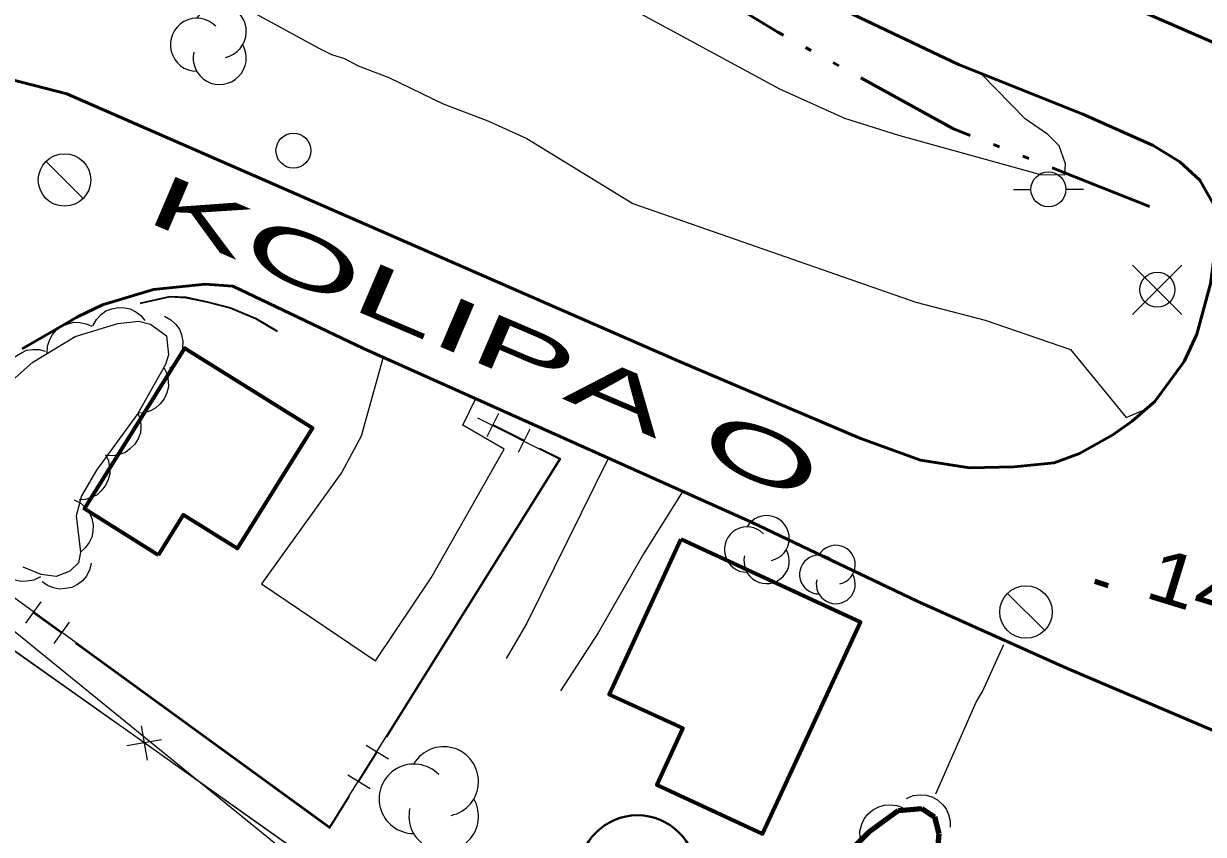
# Model space of a CAD drawing. Extents: x 386081 to 389416, y 5130568 to 5134082.
# Drawn here: x 387914.9 to 387982.3, y 5132657.9 to 5132704.2 of the extents above; entities that cross this region are included whole.
import ezdxf

# ---------------------------------------------------------------- set-up
doc = ezdxf.new("R2010")
doc.units = 0
doc.header["$LTSCALE"] = 1.2
for name, pattern in [('DASH_DOUBLE_DOT', [9.2, 5, -1.2, 0.3, -1.2, 0.3, -1.2]), ('DOT_DASHED', [7.7, 5, -1.2, 0.3, -1.2]), ('LONG_DASHED', [7.5, 6, -1.5])]:
    doc.linetypes.add(name, pattern=pattern)
for name, color, linetype, lineweight in [('19', 7, 'Continuous', 13), ('2', 7, 'Continuous', 13), ('21', 7, 'LONG_DASHED', 35), ('3', 7, 'Continuous', 140), ('31', 7, 'Continuous', 70), ('36', 7, 'Continuous', 13), ('37', 7, 'Continuous', 13), ('38', 7, 'Continuous', 40), ('4', 7, 'DASH_DOUBLE_DOT', 53), ('41', 7, 'DOT_DASHED', 25), ('44', 7, 'Continuous', 25)]:
    doc.layers.add(name, color=color, linetype=linetype, lineweight=lineweight)

msp = doc.modelspace()

# ---------------------------------------------------------------- linework, layer by layer
at = {"layer": '19'}
for points in [[(387935.41, 5132685.17), (387934.16, 5132680.65), (387933.06, 5132678.58), (387928.46, 5132672.21), (387934.98, 5132667.79), (387938.16, 5132672.54), (387942.33, 5132679.9), (387939.97, 5132681.28), (387940.72, 5132682.8)], [(387948.31, 5132679.41), (387943.63, 5132669.96), (387942.46, 5132667.93)], [(387952.55, 5132677.5), (387950.31, 5132673.92), (387947.71, 5132669.4), (387945.55, 5132666.09)]]:
    msp.add_lwpolyline(points, dxfattribs=at)
at = {"layer": '2'}
for points in [[(387922.82, 5132707.72), (387931.74, 5132702.84), (387932.47, 5132702.48), (387933.2, 5132702.24), (387933.99, 5132701.82), (387935.75, 5132701.16), (387938.85, 5132699.65), (387941.4, 5132698.69), (387943.64, 5132697.67), (387949.69, 5132693.96), (387965.87, 5132688.32), (387969.84, 5132687.29), (387974.72, 5132685.61), (387977.89, 5132681.71), (387979.03, 5132682.2)], [(387948.77, 5132705.55), (387958.08, 5132700.51), (387961.79, 5132698.84), (387964.89, 5132697.86), (387973.01, 5132695.61), (387974.4, 5132695.59), (387974.43, 5132696.23), (387974.06, 5132697.25), (387973.42, 5132697.9), (387972.12, 5132698.8), (387969.61, 5132701.38)]]:
    msp.add_lwpolyline(points, dxfattribs=at)
at = {"layer": '21', "linetype": 'Continuous', "lineweight": 53}
for points in [[(387966.27, 5132710.38), (387983.07, 5132703.09), (387988.88, 5132701.09), (387994.58, 5132698.95), (388007.2, 5132694.94), (388032.97, 5132685.51), (388044.21, 5132681.01)], [(387917.34, 5132700.22), (387952.37, 5132684.92), (387962.67, 5132680.54), (387966.14, 5132679.28), (387968.94, 5132678.84), (387971.5, 5132678.9), (387973.78, 5132679.13), (387975.24, 5132679.66), (387977.13, 5132680.72), (387978.25, 5132681.51), (387979.54, 5132682.63), (387981.21, 5132684.91), (387981.94, 5132686.49), (387982.72, 5132689.36), (387983.2, 5132692.94), (387982.92, 5132693.88), (387982.11, 5132695.28), (387980.96, 5132696.34), (387979.45, 5132697.28), (387975.43, 5132699.07), (387968.31, 5132701.9), (387958.91, 5132706.38)], [(387900.79, 5132690.03), (387903.38, 5132693.25), (387906.24, 5132696.49), (387907.27, 5132697.77), (387908.91, 5132699.42), (387910, 5132700.28), (387911.03, 5132700.83), (387911.82, 5132701.14), (387912.55, 5132701.26), (387913.46, 5132701.21), (387917.34, 5132700.22)], [(387993.23, 5132659.41), (387974.45, 5132667.4), (387965.94, 5132671.21), (387956.48, 5132675.72), (387934.3, 5132685.67), (387926.82, 5132689.22), (387925.25, 5132689.34), (387922.29, 5132689.04), (387919.37, 5132688.16), (387917.95, 5132687.48), (387914.77, 5132685.65)]]:
    msp.add_lwpolyline(points, dxfattribs=at)
at = {"layer": '3'}
msp.add_line((387976.11, 5132672.35), (387976.87, 5132672.11), dxfattribs=at)
at = {"layer": '31'}
for points in [[(387922.56, 5132673.84), (387918.34, 5132676.49), (387924.08, 5132685.68), (387931.38, 5132681.12), (387927.07, 5132674.23), (387923.99, 5132676.15)], [(387952.44, 5132674.76), (387962.71, 5132670.01), (387957.11, 5132657.9), (387951.06, 5132660.7), (387952.56, 5132663.94), (387948.34, 5132665.88)]]:
    msp.add_lwpolyline(points, close=True, dxfattribs=at)
at = {"layer": '36'}
for p, q in [((387918.27, 5132694.24), (387916.15, 5132696.36)), ((387971.46, 5132694.76), (387972.46, 5132694.76)), ((387975.46, 5132694.76), (387974.46, 5132694.76)), ((387981.09, 5132687.61), (387978.27, 5132690.43)), ((387978.27, 5132687.61), (387981.09, 5132690.43)), ((387973.24, 5132669.53), (387971.12, 5132671.65))]:
    msp.add_line(p, q, dxfattribs=at)
at = {"layer": '36', "lineweight": 25}
msp.add_lwpolyline([(387737.65, 5132640.07), (387761.57, 5132662.08), (387796.75, 5132640.73), (387837.73, 5132629.42), (387876.02, 5132653.88), (387905.18, 5132676.93), (387941.93, 5132647.03), (388004.64, 5132617.46), (388067.52, 5132587.58), (388129.01, 5132557.53), (388159.69, 5132610.01), (388184.51, 5132651.37), (388290.36, 5132826.58), (388312.34, 5132873.88), (388333.97, 5132918.51)], dxfattribs=at)
at = {"layer": '36'}
for centre, radius in [((387930.29, 5132696.979), 1), ((387917.2, 5132695.301), 1.5), ((387973.456, 5132694.762), 1), ((387979.684, 5132689.025), 1), ((387972.17, 5132670.591), 1.5)]:
    msp.add_circle(centre, radius, dxfattribs=at)
at = {"layer": '37', "lineweight": 25}
for p, q in [((387941.36, 5132680.62), (387942.04, 5132681.97)), ((387943.49, 5132680.4), (387941.7, 5132681.29)), ((387943.15, 5132679.73), (387943.82, 5132681.07)), ((387935.62, 5132663.44), (387940.92, 5132671.92)), ((387915.85, 5132671.17), (387914.97, 5132669.96)), ((387915.41, 5132670.56), (387917.03, 5132669.39)), ((387917.47, 5132670), (387916.59, 5132668.78)), ((387917.83, 5132668.8), (387925.92, 5132662.92)), ((387934.03, 5132660.89), (387935.09, 5132662.59)), ((387934.45, 5132662.98), (387935.73, 5132662.19)), ((387933.39, 5132661.28), (387934.67, 5132660.49))]:
    msp.add_line(p, q, dxfattribs=at)
at = {"layer": '37'}
for p, q in [((387920.13, 5132664.25), (387911.97, 5132670.03)), ((387921.59, 5132664.08), (387921.93, 5132662.11)), ((387922.75, 5132663.27), (387920.77, 5132662.93)), ((387931.55, 5132656.16), (387923.39, 5132661.94))]:
    msp.add_line(p, q, dxfattribs=at)
at = {"layer": '37', "lineweight": 25}
for points in [[(387929.37, 5132686.66), (387928.16, 5132687.38), (387926.7, 5132687.98), (387925.36, 5132688.34), (387924.15, 5132688.59), (387923.23, 5132688.64), (387921.52, 5132688.26)], [(387929.35, 5132686.62), (387928.14, 5132687.34), (387926.69, 5132687.94), (387925.35, 5132688.3), (387924.14, 5132688.54), (387923.23, 5132688.59), (387921.53, 5132688.22)], [(387906.54, 5132677.07), (387932.36, 5132658.3), (387945.5, 5132679.34), (387940.83, 5132681.68)], [(387940.92, 5132671.92), (387945.57, 5132679.36), (387944.38, 5132679.95)], [(387925.92, 5132662.92), (387932.37, 5132658.23), (387933.5, 5132660.04)]]:
    msp.add_lwpolyline(points, dxfattribs=at)
at = {"layer": '37'}
msp.add_lwpolyline([(387931.55, 5132656.16), (387904.04, 5132675.65), (387904.22, 5132677.28), (387912.93, 5132683.3)], dxfattribs=at)
at = {"layer": '38'}
msp.add_circle((387949.96, 5132655.61), 3.353, dxfattribs=at)
at = {"layer": '4'}
msp.add_lwpolyline([(387979.24, 5132693.78), (387967.98, 5132698.25), (387957.99, 5132703.75), (387948.45, 5132709.57), (387940.12, 5132715.04), (387929.76, 5132722.2), (387917.82, 5132731.26), (387907.13, 5132740.09), (387897.59, 5132748.19), (387890.52, 5132753.76), (387887.43, 5132755.84), (387885.32, 5132756.37), (387880.39, 5132756.8), (387876.62, 5132756.32), (387874.03, 5132755.63), (387871.67, 5132753.79), (387851.22, 5132734.01), (387828.61, 5132712.63), (387822, 5132706.59), (387815.92, 5132700.8), (387808.62, 5132693.51), (387803.49, 5132688.8)], dxfattribs=at)
at = {"layer": '41'}
msp.add_lwpolyline([(387967.02, 5132660.2), (387969.32, 5132665.44), (387969.69, 5132666.04), (387970.9, 5132668.73)], dxfattribs=at)
at = {"layer": '44'}
for points in [[(387918.82, 5132686.95), (387919.02, 5132687.32), (387919.3, 5132687.6), (387919.57, 5132687.81), (387919.9, 5132687.93), (387920.26, 5132688), (387920.64, 5132687.98), (387920.96, 5132687.93), (387921.27, 5132687.76), (387921.57, 5132687.54), (387921.8, 5132687.27)], [(387922.91, 5132687.51), (387923.28, 5132687.31), (387923.57, 5132687.03), (387923.77, 5132686.76), (387923.89, 5132686.44), (387923.97, 5132686.07), (387923.94, 5132685.69), (387923.89, 5132685.37), (387923.73, 5132685.06), (387923.51, 5132684.76), (387923.23, 5132684.53)], [(387916.2, 5132685.37), (387916.22, 5132685.79), (387916.36, 5132686.17), (387916.51, 5132686.47), (387916.75, 5132686.72), (387917.05, 5132686.94), (387917.41, 5132687.08), (387917.72, 5132687.17), (387918.07, 5132687.15), (387918.44, 5132687.08), (387918.76, 5132686.93)], [(387913.85, 5132683.53), (387913.8, 5132683.94), (387913.86, 5132684.34), (387913.96, 5132684.66), (387914.16, 5132684.95), (387914.41, 5132685.22), (387914.74, 5132685.42), (387915.03, 5132685.56), (387915.38, 5132685.61), (387915.75, 5132685.6), (387916.1, 5132685.51)], [(387922.88, 5132684.57), (387923.06, 5132684.2), (387923.13, 5132683.8), (387923.14, 5132683.47), (387923.05, 5132683.13), (387922.9, 5132682.79), (387922.66, 5132682.49), (387922.43, 5132682.26), (387922.11, 5132682.1), (387921.76, 5132681.99), (387921.4, 5132681.96)], [(387921.4, 5132681.96), (387921.54, 5132681.57), (387921.56, 5132681.16), (387921.54, 5132680.83), (387921.41, 5132680.5), (387921.22, 5132680.19), (387920.94, 5132679.92), (387920.68, 5132679.72), (387920.35, 5132679.6), (387919.99, 5132679.53), (387919.63, 5132679.54)], [(387919.54, 5132679.6), (387919.72, 5132679.23), (387919.78, 5132678.82), (387919.79, 5132678.49), (387919.7, 5132678.16), (387919.54, 5132677.82), (387919.3, 5132677.53), (387919.06, 5132677.3), (387918.75, 5132677.14), (387918.39, 5132677.03), (387918.03, 5132677.01)], [(387917.76, 5132677), (387918.14, 5132676.81), (387918.43, 5132676.52), (387918.63, 5132676.26), (387918.76, 5132675.94), (387918.83, 5132675.57), (387918.81, 5132675.19), (387918.76, 5132674.87), (387918.6, 5132674.56), (387918.38, 5132674.26), (387918.11, 5132674.02)], [(387915.82, 5132672.61), (387915.45, 5132672.42), (387915.05, 5132672.35), (387914.72, 5132672.33), (387914.38, 5132672.42), (387914.04, 5132672.57), (387913.74, 5132672.8), (387913.51, 5132673.03), (387913.34, 5132673.34), (387913.23, 5132673.69), (387913.19, 5132674.05)], [(387918.73, 5132673.39), (387918.63, 5132672.99), (387918.43, 5132672.63), (387918.23, 5132672.37), (387917.94, 5132672.17), (387917.61, 5132672), (387917.24, 5132671.93), (387916.91, 5132671.9), (387916.57, 5132671.97), (387916.22, 5132672.11), (387915.93, 5132672.32)], [(387965.34, 5132659.93), (387965.72, 5132660.09), (387966.13, 5132660.14), (387966.46, 5132660.12), (387966.79, 5132660.01), (387967.12, 5132659.84), (387967.4, 5132659.58), (387967.61, 5132659.33), (387967.75, 5132659.01), (387967.84, 5132658.65), (387967.84, 5132658.29)], [(387962.69, 5132657.64), (387962.67, 5132658.06), (387962.78, 5132658.45), (387962.91, 5132658.76), (387963.13, 5132659.03), (387963.41, 5132659.27), (387963.75, 5132659.44), (387964.06, 5132659.55), (387964.41, 5132659.57), (387964.78, 5132659.52), (387965.12, 5132659.4)]]:
    msp.add_lwpolyline(points, dxfattribs=at)
at = {"layer": '44', "linetype": 'DOT_DASHED'}
msp.add_lwpolyline([(387913.51, 5132683.23), (387915.39, 5132684.88), (387917.81, 5132686.35), (387920.24, 5132687.1), (387921.45, 5132687.23), (387922.12, 5132687.05), (387923.03, 5132686.39), (387923.15, 5132685.29), (387922.97, 5132684.74), (387921.39, 5132681.94), (387919.02, 5132678.71), (387918.17, 5132677.24), (387917.87, 5132676.09), (387918.11, 5132674.02), (387917.99, 5132673.41), (387917.5, 5132672.92), (387916.72, 5132672.62), (387915.87, 5132672.73), (387914.84, 5132673.15)], dxfattribs=at)
at = {"layer": '44', "linetype": 'DOT_DASHED', "lineweight": 90}
msp.add_lwpolyline([(387961.85, 5132656.66), (387963.18, 5132658), (387964.88, 5132659.23), (387966.21, 5132659.36), (387966.94, 5132658.88), (387967.18, 5132657.91), (387967.06, 5132656.33)], dxfattribs=at)
at = {"layer": '44'}
for centre, radius, start, end in [((387926.073, 5132703.793), 1.517, 282.26917, 149.72626), ((387926.073, 5132703.793), 1.517, 282.26917, 149.72626), ((387924.769, 5132703.034), 1.517, 44.11537, 269.80396), ((387924.769, 5132703.034), 1.517, 44.11537, 269.80396), ((387926.073, 5132702.276), 1.517, 166.93686, 29.62122), ((387926.073, 5132702.276), 1.517, 166.93686, 29.62122), ((387957.342, 5132674.808), 1.297, 282.26917, 149.72626), ((387957.342, 5132674.808), 1.297, 282.26917, 149.72626), ((387956.226, 5132674.159), 1.297, 44.11537, 269.80396), ((387956.226, 5132674.159), 1.297, 44.11537, 269.80396), ((387957.342, 5132673.511), 1.297, 166.93686, 29.62122), ((387957.342, 5132673.511), 1.297, 166.93686, 29.62122), ((387961.295, 5132673.292), 1.114, 282.26917, 149.72626), ((387961.295, 5132673.292), 1.114, 282.26917, 149.72626), ((387960.337, 5132672.735), 1.114, 44.11537, 269.80396), ((387960.337, 5132672.735), 1.114, 44.11537, 269.80396), ((387961.295, 5132672.178), 1.114, 166.93686, 29.62122), ((387961.295, 5132672.178), 1.114, 166.93686, 29.62122), ((387938.88, 5132660.899), 1.988, 282.26917, 149.72626), ((387937.171, 5132659.905), 1.988, 44.11537, 269.80396), ((387938.88, 5132658.911), 1.988, 166.93686, 29.62122)]:
    msp.add_arc(centre, radius, start, end, dxfattribs=at)

# ---------------------------------------------------------------- texts
at = {"layer": '21', "width": 2.2}
msp.add_text('KOLIPA O', height=3, rotation=336.91, dxfattribs=at).set_placement((387921.7, 5132693))
at = {"layer": '3', "width": 1.25}
msp.add_text('14,6   ', height=3, rotation=342.934, dxfattribs=at).set_placement((387978.85, 5132671.46))

doc.saveas('drawing.dxf')
